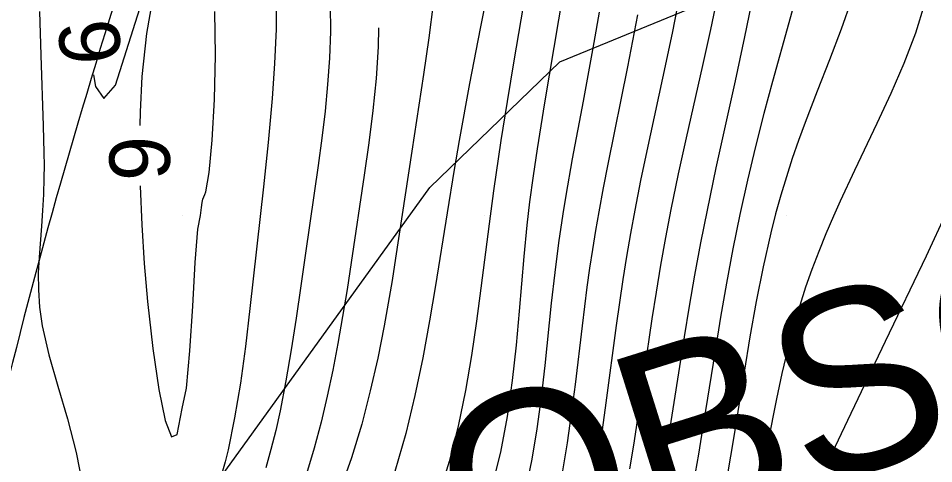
# Model space of a CAD drawing. Extents: x 2602990 to 2605851, y 618069 to 619180.
# Drawn here: x 2603614.58 to 2603644.86, y 618421.78 to 618436.53 of the extents above; entities that cross this region are included whole.
import ezdxf

# ---------------------------------------------------------------- set-up
doc = ezdxf.new("R2010")
doc.units = 0
for name, color, linetype in [('DTM Contours Major', 7, 'Continuous'), ('DTM Contours Major Text', 7, 'Continuous'), ('DTM Contours Minor', 7, 'Continuous'), ('DTM Contours Minor Text', 7, 'Continuous'), ('Exist DTM Breakline', 7, 'Continuous'), ('Exist DTM Crownline', 7, 'Continuous'), ('Exist DTM QL2 LIDAR Elevation Point', 7, 'Continuous'), ('Exist Roads EOP', 7, 'Continuous'), ('PH Exist DTM Obscure Area', 7, 'Continuous'), ('PH Exist DTM Obscure Area Text', 7, 'Continuous')]:
    doc.layers.add(name, color=color, linetype=linetype)

msp = doc.modelspace()

# ---------------------------------------------------------------- linework, layer by layer
at = {"layer": 'DTM Contours Major'}
for points in [[(2603617.067, 618434.653), (2603617.131, 618434.264), (2603617.407, 618433.869), (2603617.801, 618434.313), (2603619.986, 618441.245)], [(2603623.108, 618437.237), (2603623.107, 618436.167), (2603623.058, 618435.035), (2603622.976, 618433.874), (2603622.913, 618433.143), (2603622.842, 618432.412), (2603622.688, 618430.951), (2603622.245, 618426.915), (2603622.093, 618425.661), (2603621.926, 618424.45), (2603621.737, 618423.302), (2603621.518, 618422.236), (2603621.42, 618421.835), (2603621.316, 618421.449)], [(2603637.723, 618437.328), (2603637.48, 618436.157), (2603637.219, 618434.969), (2603636.678, 618432.571), (2603636.416, 618431.377), (2603636.171, 618430.198), (2603635.994, 618429.271), (2603635.831, 618428.358), (2603635.681, 618427.459), (2603635.542, 618426.572), (2603635.288, 618424.837), (2603635.055, 618423.198), (2603634.933, 618422.396), (2603634.799, 618421.608)]]:
    msp.add_lwpolyline(points, dxfattribs=at)
at = {"layer": 'DTM Contours Minor'}
for points in [[(2603632.764, 618438.316), (2603631.989, 618433.724), (2603631.744, 618432.205), (2603631.611, 618431.315), (2603631.495, 618430.452), (2603631.404, 618429.682), (2603631.301, 618428.638), (2603631.15, 618426.834), (2603631.05, 618425.701), (2603630.924, 618424.532), (2603630.756, 618423.345), (2603630.531, 618422.156), (2603630.235, 618420.983), (2603630.069, 618420.449), (2603629.884, 618419.92), (2603629.705, 618419.461), (2603629.511, 618418.999), (2603629.301, 618418.534), (2603629.011, 618417.952)], [(2603630.223, 618438.022), (2603629.859, 618436.187), (2603629.512, 618434.367), (2603629.169, 618432.479), (2603629.003, 618431.518), (2603628.767, 618430.084), (2603628.387, 618427.682), (2603628.189, 618426.504), (2603627.964, 618425.285), (2603627.703, 618424.04), (2603627.397, 618422.781), (2603627.038, 618421.523)], [(2603631.44, 618437.842), (2603630.973, 618435.114), (2603630.752, 618433.772), (2603630.547, 618432.479), (2603630.301, 618430.818), (2603630.153, 618429.721), (2603629.885, 618427.586), (2603629.741, 618426.498), (2603629.572, 618425.363), (2603629.37, 618424.199), (2603629.127, 618423.024), (2603628.834, 618421.854), (2603628.484, 618420.708)], [(2603640.391, 618437.548), (2603640.069, 618436.38), (2603639.529, 618434.43), (2603639.249, 618433.377), (2603638.971, 618432.286), (2603638.702, 618431.166), (2603638.449, 618430.027), (2603638.219, 618428.892), (2603638.008, 618427.756), (2603637.812, 618426.627), (2603637.63, 618425.515), (2603637.185, 618422.728), (2603637.079, 618422.096), (2603636.971, 618421.476)], [(2603619.04, 618437.292), (2603618.823, 618436.028), (2603618.671, 618434.596), (2603618.609, 618433.435), (2603618.602, 618432.982)], [(2603638.898, 618437.367), (2603638.609, 618435.913), (2603638.298, 618434.456), (2603637.662, 618431.577), (2603637.365, 618430.176), (2603637.15, 618429.088), (2603636.954, 618428.026), (2603636.774, 618426.991), (2603636.607, 618425.984), (2603636.075, 618422.609), (2603635.958, 618421.907), (2603635.832, 618421.217)], [(2603624.898, 618436.953), (2603624.909, 618436.092), (2603624.878, 618435.208), (2603624.815, 618434.334), (2603624.727, 618433.449), (2603624.618, 618432.554), (2603624.496, 618431.653), (2603624.081, 618428.748), (2603623.929, 618427.668), (2603623.774, 618426.598), (2603623.611, 618425.547), (2603623.434, 618424.522), (2603623.24, 618423.532), (2603623.096, 618422.883), (2603622.939, 618422.252), (2603622.767, 618421.638)], [(2603628.301, 618437.006), (2603628.159, 618435.878), (2603627.989, 618434.67), (2603627.603, 618432.129), (2603627.064, 618428.586), (2603626.945, 618427.841), (2603626.819, 618427.095), (2603626.684, 618426.345), (2603626.471, 618425.273), (2603626.226, 618424.187), (2603625.94, 618423.088), (2603625.605, 618421.977), (2603625.211, 618420.854)], [(2603642.145, 618437.147), (2603641.808, 618436.163), (2603641.421, 618435.151), (2603641.012, 618434.12), (2603640.609, 618433.077), (2603640.392, 618432.483), (2603640.187, 618431.886), (2603639.992, 618431.283), (2603639.808, 618430.674), (2603639.636, 618430.055), (2603639.474, 618429.424), (2603639.219, 618428.299), (2603638.99, 618427.146), (2603638.784, 618425.979), (2603638.592, 618424.814), (2603638.228, 618422.542), (2603638.052, 618421.508)], [(2603644.559, 618437.009), (2603644.264, 618436.032), (2603643.882, 618435.033), (2603643.445, 618434.032), (2603642.986, 618433.047), (2603642.242, 618431.485), (2603641.773, 618430.474), (2603641.55, 618429.973), (2603641.3, 618429.389), (2603641.062, 618428.803), (2603640.838, 618428.214), (2603640.627, 618427.619), (2603640.431, 618427.015), (2603640.248, 618426.4), (2603640.035, 618425.591), (2603639.842, 618424.765), (2603639.662, 618423.925), (2603639.085, 618421.034)], [(2603615.279, 618436.756), (2603615.324, 618435.303), (2603615.407, 618432.97), (2603615.428, 618432.07), (2603615.431, 618431.651), (2603615.428, 618431.25), (2603615.411, 618430.696), (2603615.383, 618430.164), (2603615.345, 618429.641), (2603615.266, 618428.619), (2603615.243, 618428.09), (2603615.246, 618427.539), (2603615.285, 618426.96), (2603615.372, 618426.347), (2603615.591, 618425.381), (2603615.885, 618424.346), (2603616.204, 618423.262), (2603616.498, 618422.148), (2603616.719, 618421.023), (2603616.815, 618419.907), (2603616.76, 618418.873)], [(2603620.613, 618430), (2603620.636, 618430.26), (2603620.662, 618430.431), (2603620.689, 618430.541), (2603620.748, 618430.688), (2603620.78, 618430.78), (2603620.89, 618431.423), (2603620.993, 618432.491), (2603621.07, 618433.835), (2603621.105, 618435.307), (2603621.08, 618436.758)], [(2603633.796, 618436.729), (2603633.619, 618435.721), (2603633.263, 618433.778), (2603632.907, 618431.877), (2603632.692, 618430.66), (2603632.595, 618430.057), (2603632.453, 618429.092), (2603632.327, 618428.11), (2603632.211, 618427.095), (2603631.995, 618425.031), (2603631.875, 618423.979), (2603631.737, 618422.938), (2603631.572, 618421.928), (2603631.373, 618420.966)], [(2603635.066, 618436.641), (2603634.904, 618435.776), (2603634.737, 618434.92), (2603634.08, 618431.697), (2603633.926, 618430.909), (2603633.782, 618430.124), (2603633.676, 618429.501), (2603633.576, 618428.877), (2603633.482, 618428.252), (2603633.394, 618427.622), (2603633.23, 618426.345), (2603632.999, 618424.401), (2603632.876, 618423.427), (2603632.739, 618422.469), (2603632.582, 618421.537)], [(2603636.37, 618436.834), (2603636.223, 618436.095), (2603636.017, 618435.109), (2603635.373, 618432.138), (2603635.168, 618431.154), (2603634.975, 618430.177), (2603634.834, 618429.404), (2603634.703, 618428.638), (2603634.581, 618427.875), (2603634.467, 618427.115), (2603634.36, 618426.356), (2603634.023, 618423.792), (2603633.899, 618422.9), (2603633.763, 618422.022), (2603633.609, 618421.163)], [(2603626.493, 618436.213), (2603626.484, 618435.578), (2603626.419, 618434.539), (2603626.314, 618433.479), (2603626.179, 618432.407), (2603626.026, 618431.33), (2603625.595, 618428.44), (2603625.456, 618427.542), (2603625.311, 618426.649), (2603625.155, 618425.761), (2603624.986, 618424.878), (2603624.804, 618424.013), (2603624.601, 618423.152), (2603624.372, 618422.294), (2603624.112, 618421.438)], [(2603618.608, 618430.983), (2603618.608, 618430.966), (2603618.662, 618429.691), (2603618.747, 618428.412), (2603618.858, 618427.145), (2603619.032, 618425.592), (2603619.229, 618424.232), (2603619.438, 618423.208), (2603619.644, 618422.666), (2603619.836, 618422.75), (2603620, 618423.605), (2603620.142, 618424.284), (2603620.255, 618425.515), (2603620.35, 618427), (2603620.434, 618428.441), (2603620.519, 618429.541), (2603620.613, 618430)], [(2603645.293, 618430.103), (2603644.612, 618428.656), (2603643.261, 618425.826), (2603642.01, 618423.214), (2603641.292, 618421.692)]]:
    msp.add_lwpolyline(points, dxfattribs=at)
at = {"layer": 'Exist DTM Breakline'}
msp.add_spline([(2603620.929, 618446.882), (2603612.359, 618415.215), (2603610.953, 618372.558), (2603618.76, 618335.828), (2603633.155, 618328.185), (2603650.641, 618336.311)], degree=3, dxfattribs=at)
at = {"layer": 'Exist DTM Crownline'}
msp.add_spline([(2603233.488, 618380.754), (2603285.185, 618400.095), (2603335.457, 618418.629), (2603390.812, 618439.069), (2603440.087, 618457.325), (2603493.996, 618477.231), (2603542.655, 618495.301), (2603600.808, 618516.867), (2603653.659, 618536.362), (2603706.222, 618555.742), (2603764.811, 618577.593), (2603823.52, 618599.847), (2603878.564, 618620.56), (2603937.951, 618643.078), (2603997.369, 618665.789), (2604036.209, 618680.665), (2604055.311, 618688.017)], degree=3, dxfattribs=at)
at = {"layer": 'Exist DTM QL2 LIDAR Elevation Point'}
for p, q in [((2603620, 618430), (2603620, 618430)), ((2603630, 618430), (2603630, 618430)), ((2603640, 618430), (2603640, 618430))]:
    msp.add_line(p, q, dxfattribs=at)
at = {"layer": 'Exist Roads EOP'}
for points in [[(2603230.17, 618389.98), (2603282.929, 618409.597), (2603332.773, 618427.868), (2603388.167, 618448.413), (2603437.203, 618466.721), (2603490.778, 618486.527), (2603539.039, 618504.558), (2603597.451, 618526.156), (2603651.053, 618545.972), (2603705.208, 618566.084), (2603762.02, 618587.183), (2603820.334, 618609.162), (2603876.341, 618629.99), (2603934.909, 618652.28), (2603996.409, 618675.568), (2604033.216, 618689.957), (2604052.01, 618697.199)], [(2604034.633, 618668.486), (2603984.89, 618650.123), (2603936.767, 618631.654), (2603888.195, 618613.335), (2603837.766, 618594.258), (2603782.918, 618573.705), (2603731.939, 618554.39), (2603671.126, 618532.171), (2603621.822, 618514.106), (2603561.545, 618491.877), (2603506.421, 618471.293), (2603452.163, 618451.33), (2603398.364, 618431.316), (2603341.431, 618410.355), (2603281.65, 618388.199), (2603223.033, 618366.475), (2603185.717, 618352.612)]]:
    msp.add_spline(points, degree=3, dxfattribs=at)
at = {"layer": 'PH Exist DTM Obscure Area'}
msp.add_lwpolyline([(2603620.673, 618420.489), (2603628.196, 618430.92), (2603632.498, 618435.084), (2603644.551, 618440.041), (2603661.459, 618441.879), (2603676.685, 618446.873), (2603689.92, 618451.256), (2603703.212, 618450.584), (2603689.618, 618436.439), (2603677.658, 618423.371), (2603671.253, 618418.008), (2603656.951, 618414.436), (2603642.952, 618415.217), (2603633.838, 618410.293), (2603630.207, 618398.848), (2603629.291, 618386.376), (2603630.839, 618374.285), (2603630.441, 618367.932)], dxfattribs=at)

# ---------------------------------------------------------------- texts
at = {"layer": 'DTM Contours Major Text'}
msp.add_text('6', height=2, rotation=94.6806, dxfattribs=at).set_placement((2603617.999, 618435.075))
at = {"layer": 'DTM Contours Minor Text'}
msp.add_text('6', height=2, rotation=270.1907, dxfattribs=at).set_placement((2603617.591, 618432.633))
at = {"layer": 'PH Exist DTM Obscure Area Text'}
msp.add_text('OBSCURED', height=6, rotation=17.4224, dxfattribs=at).set_placement((2603629.603, 618417.434))

doc.saveas('drawing.dxf')
